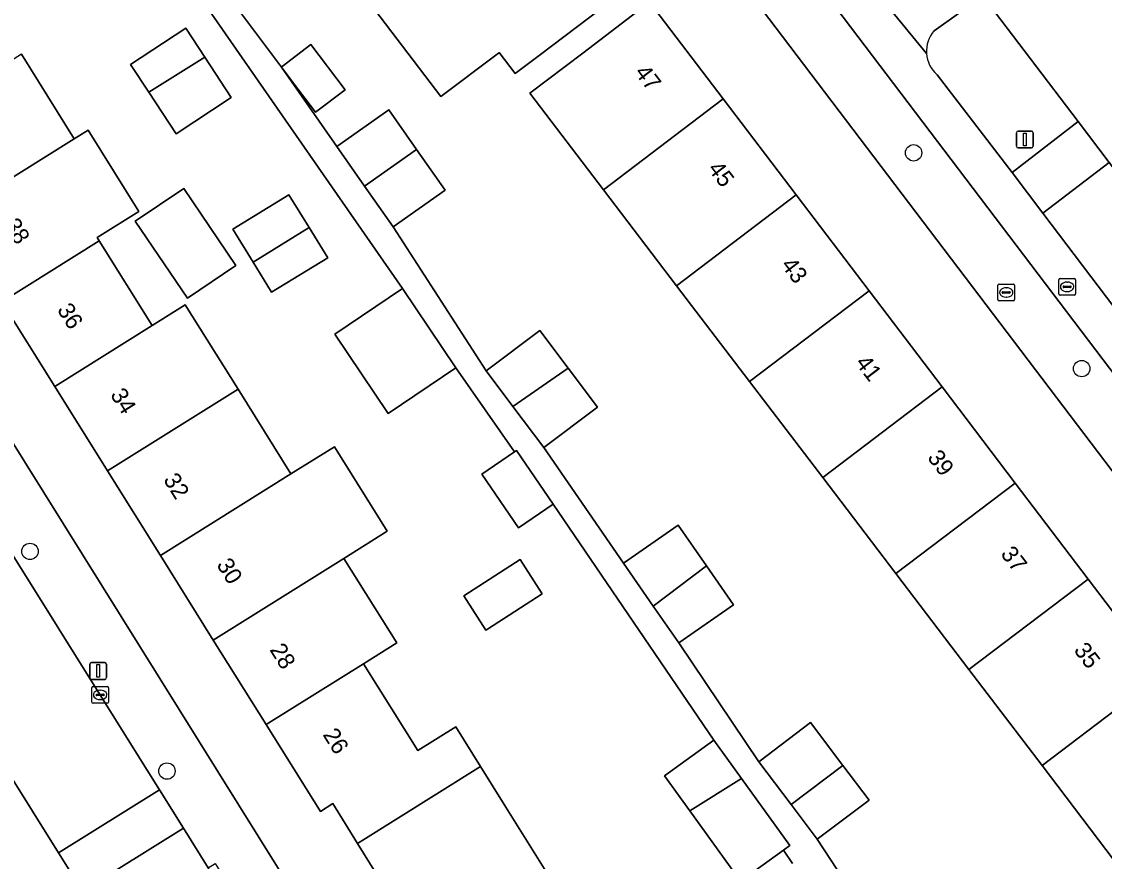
# Model space of a CAD drawing. Extents: x 159664 to 160323, y 385312 to 386115.
# Drawn here: x 160147.9 to 160212.4, y 385787.5 to 385837.5 of the extents above; entities that cross this region are included whole.
import ezdxf

# ---------------------------------------------------------------- set-up
doc = ezdxf.new("R2010")
doc.units = 0
for name, color, linetype in [('IMGEO_Berm_groen', 7, 'Continuous'), ('IMGEO_Boom', 7, 'Continuous'), ('IMGEO_Brandkraan', 7, 'Continuous'), ('IMGEO_Erf', 7, 'Continuous'), ('IMGEO_Fietspad_gesloten', 7, 'Continuous'), ('IMGEO_Kolk', 7, 'Continuous'), ('IMGEO_Lichtmast', 7, 'Continuous'), ('IMGEO_Pand', 7, 'Continuous'), ('IMGEO_Pand_nummerreeks', 7, 'Continuous'), ('IMGEO_Rijbaan_lokaal_gesloten', 7, 'Continuous'), ('IMGEO_Rijbaan_lokaal_open', 7, 'Continuous'), ('IMGEO_Rioolput', 7, 'Continuous'), ('IMGEO_Voetpad_open', 7, 'Continuous')]:
    doc.layers.add(name, color=color, linetype=linetype)

msp = doc.modelspace()

# ---------------------------------------------------------------- linework, layer by layer
at = {"layer": 'IMGEO_Berm_groen'}
for points in [[(160205.159, 385839.046), (160202.259, 385836.969)], [(160202.434, 385834.337), (160206.906, 385828.506), (160210.857, 385831.546), (160205.159, 385839.046)], [(160214.504, 385826.716), (160212.699, 385829.104), (160208.735, 385826.088), (160214.907, 385817.961), (160216.853, 385819.44), (160215.38, 385821.38)]]:
    msp.add_lwpolyline(points, dxfattribs=at)
for centre, radius, start, end in [((160203.676, 385835.74), 1.876, 139.05374, 183.74613), ((160203.671, 385835.741), 1.871, 183.79284, 228.61883)]:
    msp.add_arc(centre, radius, start, end, dxfattribs=at)
at = {"layer": 'IMGEO_Boom'}
for centre in [(160201.037, 385829.686), (160211.057, 385816.824), (160148.355, 385805.928), (160156.521, 385792.832)]:
    msp.add_circle(centre, 0.489, dxfattribs=at)
at = {"layer": 'IMGEO_Brandkraan'}
for p, q in [((160206.06, 385820.941), (160206.06, 385821.793)), ((160206.135, 385821.867), (160206.987, 385821.867)), ((160206.548, 385821.647), (160206.573, 385821.647)), ((160207.061, 385821.793), (160207.061, 385820.941)), ((160206.987, 385820.867), (160206.135, 385820.867)), ((160206.319, 385821.361), (160206.319, 385821.373)), ((160206.757, 385821.324), (160206.359, 385821.324)), ((160206.362, 385821.41), (160206.76, 385821.41)), ((160206.571, 385821.087), (160206.546, 385821.087)), ((160206.803, 385821.373), (160206.803, 385821.361))]:
    msp.add_line(p, q, dxfattribs=at)
for points in [[(160206.06, 385820.941), (160206.06, 385821.793)], [(160206.135, 385821.867), (160206.987, 385821.867)], [(160207.061, 385821.793), (160207.061, 385820.941)], [(160206.987, 385820.867), (160206.135, 385820.867)]]:
    msp.add_lwpolyline(points, dxfattribs=at)
for centre, radius, start, end in [((160206.137, 385821.791), 0.0765, 91.55205, 178.44795), ((160206.137, 385821.791), 0.0765, 91.55205, 178.44795), ((160206.985, 385821.791), 0.0765, 1.55205, 88.44795), ((160206.985, 385821.791), 0.0765, 1.55205, 88.44795), ((160206.137, 385820.943), 0.0765, 181.55205, 268.44795), ((160206.137, 385820.943), 0.0765, 181.55205, 268.44795), ((160206.359, 385821.37), 0.0403, 85.87752, 175.75265), ((160206.356, 385821.36), 0.0366, 178.93798, 274.71019), ((160206.76, 385821.367), 0.043, 264.86636, 352.45326), ((160206.764, 385821.372), 0.0386, 1.73085, 96.63898), ((160206.985, 385820.943), 0.0765, 271.55205, 358.44795), ((160206.985, 385820.943), 0.0765, 271.55205, 358.44795)]:
    msp.add_arc(centre, radius, start, end, dxfattribs=at)
for centre, major_axis, ratio, start_param, end_param in [((160206.547, 385821.367), (-0.387, 0.002), 0.722429, 4.712389, 7.853982), ((160206.572, 385821.367), (-0.39, 0.002), 0.717154, 1.570796, 4.712389)]:
    msp.add_ellipse(centre, major_axis=major_axis, ratio=ratio, start_param=start_param, end_param=end_param, dxfattribs=at)
at = {"layer": 'IMGEO_Erf'}
for points in [[(160260.143, 385748.478), (160154.34, 385887.843), (160153.697, 385888.214), (160152.472, 385888.921), (160150.373, 385888.694), (160144.032, 385884.624)], [(160161.823, 385869.601), (160166.166, 385863.87), (160170.511, 385858.139), (160174.854, 385852.409), (160179.197, 385846.679), (160183.451, 385841.067), (160182.909, 385840.656), (160183.863, 385839.397), (160178.787, 385835.549), (160177.283, 385834.409), (160176.327, 385835.667), (160176.279, 385835.631), (160172.852, 385833.035), (160168.601, 385838.632), (160172.025, 385841.233), (160167.677, 385846.959), (160163.328, 385852.685), (160158.979, 385858.412), (160154.631, 385864.138)], [(160115.537, 385863.36), (160186.266, 385750)], [(160179.548, 385808.743), (160177.486, 385807.335), (160175.299, 385810.539), (160177.239, 385811.863), (160173.738, 385816.876), (160169.705, 385814.157), (160166.521, 385818.879), (160170.555, 385821.598), (160157.572, 385840.316), (160153.37, 385846.177), (160152.384, 385845.564), (160153.492, 385843.783), (160150.075, 385841.657), (160148.967, 385843.438), (160143.966, 385851.479)], [(160160.598, 385838.449), (160163.342, 385834.802), (160166.643, 385830.062), (160169.754, 385832.245), (160171.408, 385829.889), (160173.111, 385827.461), (160170.001, 385825.278), (160175.556, 385816.688), (160178.744, 385819.094), (160180.437, 385816.851), (160182.189, 385814.529), (160179, 385812.123), (160183.731, 385805.222), (160186.993, 385807.494), (160188.685, 385805.063), (160190.296, 385802.75), (160187.034, 385800.478), (160191.803, 385793.392), (160194.89, 385795.722), (160196.81, 385793.177), (160198.38, 385791.096), (160195.294, 385788.767), (160200.775, 385780.416)], [(160147.845, 385835.561), (160150.997, 385830.521), (160151.815, 385831.033), (160154.845, 385826.186), (160152.362, 385824.634), (160152.484, 385824.439), (160155.636, 385819.398), (160157.608, 385820.631), (160160.761, 385815.59), (160163.914, 385810.551), (160166.501, 385812.168), (160169.652, 385807.126), (160167.067, 385805.51), (160170.219, 385800.471), (160168.244, 385799.236), (160171.48, 385794.06), (160173.736, 385795.467), (160175.215, 385793.099), (160176.718, 385790.692), (160179.897, 385785.599)], [(160169.308, 385786.221), (160167.875, 385788.517), (160166.408, 385790.896), (160165.667, 385790.434), (160162.434, 385795.604), (160159.282, 385800.645), (160156.131, 385805.685), (160152.979, 385810.726), (160149.827, 385815.767), (160146.675, 385820.808)], [(160193.825, 385787.32), (160193.275, 385788.112), (160190.714, 385786.265), (160187.687, 385790.462), (160186.18, 385792.553), (160189.127, 385794.678), (160179.548, 385808.743)]]:
    msp.add_lwpolyline(points, dxfattribs=at)
for points in [[(160208.692, 385793.17), (160204.334, 385798.89), (160199.977, 385804.609), (160195.619, 385810.328), (160191.261, 385816.048), (160186.904, 385821.767), (160182.547, 385827.485), (160178.162, 385833.241), (160181.313, 385835.637), (160185.293, 385838.663), (160189.676, 385832.899), (160194.027, 385827.176), (160198.379, 385821.452), (160202.731, 385815.729), (160207.083, 385810.005), (160211.435, 385804.281), (160215.786, 385798.558), (160220.204, 385792.748), (160215.947, 385789.652), (160213.003, 385787.512)], [(160157.066, 385830.825), (160155.439, 385833.297), (160154.352, 385834.948), (160157.644, 385837.115), (160158.782, 385835.387), (160160.358, 385832.992)], [(160163.342, 385834.802), (160163.387, 385834.836), (160165.108, 385836.143), (160167.153, 385833.45), (160165.387, 385832.109), (160164.055, 385833.863)], [(160157.748, 385821.016), (160154.635, 385825.612), (160157.519, 385827.565), (160160.631, 385822.969)], [(160162.762, 385821.378), (160161.662, 385823.165), (160160.455, 385825.127), (160163.797, 385827.184), (160164.99, 385825.245), (160166.104, 385823.435)], [(160175.63, 385801.301), (160175.538, 385801.242), (160174.223, 385803.276), (160177.572, 385805.441), (160177.889, 385804.951), (160178.888, 385803.405)]]:
    msp.add_lwpolyline(points, close=True, dxfattribs=at)
at = {"layer": 'IMGEO_Fietspad_gesloten'}
for points in [[(160201.804, 385835.617), (160197.359, 385841.045), (160186.137, 385855.863), (160185.75, 385856.345), (160177.327, 385867.463), (160175.871, 385869.409), (160168.561, 385878.986), (160168.182, 385879.472), (160161.323, 385888.557), (160159.511, 385890.971), (160157.24, 385893.946), (160149.098, 385905.226), (160147.316, 385907.817), (160144.932, 385911.316), (160142.935, 385909.961), (160147.03, 385903.951), (160154.766, 385893.221), (160263.854, 385749.476), (160272.35, 385738.304), (160298.51, 385703.942), (160300.884, 385700.823)], [(160202.259, 385836.969), (160205.159, 385839.046), (160202.671, 385842.281)], [(160197.359, 385841.045), (160201.804, 385835.617)], [(160229.411, 385798.863), (160229.041, 385799.341), (160225.33, 385804.215), (160224.956, 385804.696), (160220.91, 385810.051), (160220.52, 385810.545), (160218.418, 385813.336), (160218.034, 385813.838), (160215.5, 385817.18), (160215.125, 385817.674), (160214.907, 385817.961), (160208.735, 385826.088), (160206.906, 385828.506), (160202.434, 385834.337)]]:
    msp.add_lwpolyline(points, dxfattribs=at)
for centre, radius, start, end in [((160203.676, 385835.74), 1.876, 139.05374, 183.74613), ((160203.671, 385835.741), 1.871, 183.79284, 228.61883)]:
    msp.add_arc(centre, radius, start, end, dxfattribs=at)
at = {"layer": 'IMGEO_Kolk'}
for p, q in [((160152.038, 385796.948), (160152.038, 385797.8)), ((160152.113, 385797.874), (160152.965, 385797.874)), ((160152.526, 385797.654), (160152.551, 385797.654)), ((160153.039, 385797.8), (160153.039, 385796.948)), ((160152.297, 385797.368), (160152.297, 385797.38)), ((160152.735, 385797.331), (160152.337, 385797.331)), ((160152.34, 385797.417), (160152.738, 385797.417)), ((160152.549, 385797.094), (160152.524, 385797.094)), ((160152.781, 385797.38), (160152.781, 385797.368)), ((160152.965, 385796.874), (160152.113, 385796.874))]:
    msp.add_line(p, q, dxfattribs=at)
for points in [[(160152.038, 385796.948), (160152.038, 385797.8)], [(160152.113, 385797.874), (160152.965, 385797.874)], [(160153.039, 385797.8), (160153.039, 385796.948)], [(160152.965, 385796.874), (160152.113, 385796.874)]]:
    msp.add_lwpolyline(points, dxfattribs=at)
for centre, radius, start, end in [((160152.115, 385797.798), 0.0765, 91.55205, 178.44795), ((160152.115, 385797.798), 0.0765, 91.55205, 178.44795), ((160152.963, 385797.798), 0.0765, 1.55205, 88.44795), ((160152.963, 385797.798), 0.0765, 1.55205, 88.44795), ((160152.115, 385796.95), 0.0765, 181.55205, 268.44795), ((160152.115, 385796.95), 0.0765, 181.55205, 268.44795), ((160152.337, 385797.377), 0.0403, 85.87752, 175.75265), ((160152.334, 385797.367), 0.0366, 178.93798, 274.71019), ((160152.738, 385797.374), 0.043, 264.86636, 352.45326), ((160152.742, 385797.379), 0.0386, 1.73085, 96.63898), ((160152.963, 385796.95), 0.0765, 271.55205, 358.44795), ((160152.963, 385796.95), 0.0765, 271.55205, 358.44795)]:
    msp.add_arc(centre, radius, start, end, dxfattribs=at)
for centre, major_axis, ratio, start_param, end_param in [((160152.525, 385797.374), (-0.387, 0.002), 0.722429, 4.712389, 7.853982), ((160152.55, 385797.374), (-0.39, 0.002), 0.717154, 1.570796, 4.712389)]:
    msp.add_ellipse(centre, major_axis=major_axis, ratio=ratio, start_param=start_param, end_param=end_param, dxfattribs=at)
at = {"layer": 'IMGEO_Lichtmast'}
for p, q in [((160207.169, 385830.08), (160207.169, 385830.88)), ((160207.169, 385830.88), (160207.169, 385830.08)), ((160207.269, 385830.98), (160208.059, 385830.98)), ((160208.059, 385830.98), (160207.269, 385830.98)), ((160208.159, 385830.88), (160208.159, 385830.08)), ((160208.159, 385830.08), (160208.159, 385830.88)), ((160208.059, 385829.98), (160207.269, 385829.98)), ((160207.269, 385829.98), (160208.059, 385829.98)), ((160151.922, 385798.403), (160151.922, 385799.203)), ((160151.922, 385799.203), (160151.922, 385798.403)), ((160152.022, 385799.303), (160152.812, 385799.303)), ((160152.812, 385799.303), (160152.022, 385799.303)), ((160152.912, 385799.203), (160152.912, 385798.403)), ((160152.912, 385798.403), (160152.912, 385799.203)), ((160152.812, 385798.303), (160152.022, 385798.303)), ((160152.022, 385798.303), (160152.812, 385798.303))]:
    msp.add_line(p, q, dxfattribs=at)
for points in [[(160207.589, 385830.855), (160207.739, 385830.855), (160207.739, 385830.105), (160207.589, 385830.105), (160207.589, 385830.855)], [(160152.342, 385799.178), (160152.492, 385799.178), (160152.492, 385798.428), (160152.342, 385798.428), (160152.342, 385799.178)]]:
    msp.add_lwpolyline(points, dxfattribs=at)
for centre, start, end in [((160207.269, 385830.88), 90, 180), ((160207.269, 385830.88), 90, 180), ((160208.059, 385830.88), 0, 90), ((160208.059, 385830.88), 360, 90), ((160207.269, 385830.08), 180, 270), ((160207.269, 385830.08), 180, 270), ((160208.059, 385830.08), 270, 0), ((160208.059, 385830.08), 270, 0), ((160152.022, 385799.203), 90, 180), ((160152.022, 385799.203), 90, 180), ((160152.812, 385799.203), 0, 90), ((160152.812, 385799.203), 360, 90), ((160152.022, 385798.403), 180, 270), ((160152.022, 385798.403), 180, 270), ((160152.812, 385798.403), 270, 0), ((160152.812, 385798.403), 270, 0)]:
    msp.add_arc(centre, 0.1, start, end, dxfattribs=at)
at = {"layer": 'IMGEO_Pand'}
for points in [[(160183.863, 385839.397), (160182.909, 385840.656), (160183.451, 385841.067), (160179.197, 385846.679), (160172.025, 385841.233), (160168.601, 385838.632), (160172.852, 385833.035), (160176.279, 385835.631), (160176.327, 385835.667), (160177.283, 385834.409), (160178.787, 385835.549)], [(160189.676, 385832.899), (160185.293, 385838.663), (160181.313, 385835.637), (160178.162, 385833.241), (160182.547, 385827.485)], [(160157.644, 385837.115), (160154.352, 385834.948), (160155.439, 385833.297), (160158.782, 385835.387)], [(160163.387, 385834.836), (160163.342, 385834.802), (160164.055, 385833.863), (160165.387, 385832.109), (160167.153, 385833.45), (160165.108, 385836.143)], [(160140.372, 385830.889), (160143.523, 385825.849), (160149.332, 385829.48), (160150.997, 385830.521), (160147.845, 385835.561), (160146.18, 385834.52)], [(160157.066, 385830.825), (160160.358, 385832.992), (160158.782, 385835.387), (160155.439, 385833.297)], [(160194.027, 385827.176), (160189.676, 385832.899), (160182.547, 385827.485), (160186.904, 385821.767)], [(160166.643, 385830.062), (160168.297, 385827.705), (160171.408, 385829.889), (160169.754, 385832.245)], [(160150.997, 385830.521), (160149.332, 385829.48), (160143.523, 385825.849), (160146.675, 385820.808), (160152.484, 385824.439), (160152.362, 385824.634), (160154.845, 385826.186), (160151.815, 385831.033)], [(160171.408, 385829.889), (160168.297, 385827.705), (160170.001, 385825.278), (160173.111, 385827.461)], [(160154.635, 385825.612), (160157.748, 385821.016), (160160.631, 385822.969), (160157.519, 385827.565)], [(160164.99, 385825.245), (160163.797, 385827.184), (160160.455, 385825.127), (160161.662, 385823.165)], [(160186.904, 385821.767), (160191.261, 385816.048), (160198.379, 385821.452), (160194.027, 385827.176)], [(160164.99, 385825.245), (160161.662, 385823.165), (160162.762, 385821.378), (160166.104, 385823.435)], [(160155.636, 385819.398), (160152.484, 385824.439), (160146.675, 385820.808), (160149.827, 385815.767)], [(160170.555, 385821.598), (160166.521, 385818.879), (160169.705, 385814.157), (160173.738, 385816.876)], [(160202.731, 385815.729), (160198.379, 385821.452), (160191.261, 385816.048), (160195.619, 385810.328)], [(160160.761, 385815.59), (160157.608, 385820.631), (160155.636, 385819.398), (160149.827, 385815.767), (160152.979, 385810.726)], [(160175.556, 385816.688), (160177.151, 385814.574), (160180.437, 385816.851), (160178.744, 385819.094)], [(160180.437, 385816.851), (160177.151, 385814.574), (160179, 385812.123), (160182.189, 385814.529)], [(160207.083, 385810.005), (160202.731, 385815.729), (160195.619, 385810.328), (160199.977, 385804.609)], [(160152.979, 385810.726), (160156.131, 385805.685), (160163.914, 385810.551), (160160.761, 385815.59)], [(160163.914, 385810.551), (160156.131, 385805.685), (160159.282, 385800.645), (160167.067, 385805.51), (160169.652, 385807.126), (160166.501, 385812.168)], [(160177.361, 385811.946), (160177.239, 385811.863), (160175.299, 385810.539), (160177.486, 385807.335), (160179.548, 385808.743)], [(160199.977, 385804.609), (160204.334, 385798.89), (160211.435, 385804.281), (160207.083, 385810.005)], [(160183.731, 385805.222), (160185.516, 385802.657), (160188.685, 385805.063), (160186.993, 385807.494)], [(160168.244, 385799.236), (160170.219, 385800.471), (160167.067, 385805.51), (160159.282, 385800.645), (160162.434, 385795.604)], [(160175.538, 385801.242), (160175.63, 385801.301), (160178.888, 385803.405), (160177.889, 385804.951), (160177.572, 385805.441), (160174.223, 385803.276)], [(160188.685, 385805.063), (160185.516, 385802.657), (160187.034, 385800.478), (160190.296, 385802.75)], [(160215.786, 385798.558), (160211.435, 385804.281), (160204.334, 385798.89), (160208.692, 385793.17)], [(160165.667, 385790.434), (160166.408, 385790.896), (160167.875, 385788.517), (160175.215, 385793.099), (160173.736, 385795.467), (160171.48, 385794.06), (160168.244, 385799.236), (160162.434, 385795.604)], [(160208.692, 385793.17), (160213.003, 385787.512), (160215.947, 385789.652), (160220.204, 385792.748), (160215.786, 385798.558)], [(160191.803, 385793.392), (160193.731, 385790.839), (160196.81, 385793.177), (160194.89, 385795.722)], [(160189.127, 385794.678), (160186.18, 385792.553), (160187.687, 385790.462), (160190.777, 385792.391)], [(160169.308, 385786.221), (160168.629, 385785.798), (160171.878, 385780.593), (160179.897, 385785.599), (160176.718, 385790.692), (160175.215, 385793.099), (160167.875, 385788.517)], [(160196.81, 385793.177), (160193.731, 385790.839), (160195.294, 385788.767), (160198.38, 385791.096)], [(160190.777, 385792.391), (160187.687, 385790.462), (160190.714, 385786.265), (160193.275, 385788.112), (160193.661, 385788.39)]]:
    msp.add_lwpolyline(points, close=True, dxfattribs=at)
at = {"layer": 'IMGEO_Rijbaan_lokaal_gesloten'}
msp.add_lwpolyline([(160169.921, 385895.45), (160165.321, 385891.586), (160166.706, 385889.723), (160193.92, 385853.82), (160202.671, 385842.281), (160205.159, 385839.046), (160210.857, 385831.546), (160212.699, 385829.104), (160214.504, 385826.716), (160264.977, 385760.314), (160266.788, 385757.939), (160271.472, 385761.661), (160217.534, 385832.65), (160215.717, 385835.043), (160213.549, 385837.897), (160213.521, 385837.931), (160204.43, 385849.882), (160204.376, 385849.964), (160202.923, 385851.883)], close=True, dxfattribs=at)
at = {"layer": 'IMGEO_Rijbaan_lokaal_open'}
for points in [[(160129.097, 385834.916), (160123.121, 385831.177), (160134.087, 385813.642), (160143.743, 385798.053), (160150.057, 385787.961), (160156.071, 385791.721), (160154.612, 385794.058), (160136.267, 385823.382)], [(160157.501, 385789.431), (160156.071, 385791.721), (160150.057, 385787.961), (160151.489, 385785.672)], [(160157.501, 385789.431), (160151.489, 385785.672), (160153.063, 385783.158), (160156.775, 385777.224), (160166.919, 385761.012), (160173.837, 385750), (160183.468, 385734.67), (160189.384, 385738.386), (160182.127, 385750), (160172.467, 385765.461), (160162.854, 385780.857), (160158.977, 385787.068)]]:
    msp.add_lwpolyline(points, close=True, dxfattribs=at)
at = {"layer": 'IMGEO_Rioolput'}
for p, q in [((160209.69, 385821.273), (160209.69, 385822.125)), ((160209.765, 385822.199), (160210.617, 385822.199)), ((160210.691, 385822.125), (160210.691, 385821.273)), ((160209.949, 385821.693), (160209.949, 385821.705)), ((160210.387, 385821.656), (160209.989, 385821.656)), ((160209.992, 385821.742), (160210.39, 385821.742)), ((160210.178, 385821.979), (160210.203, 385821.979)), ((160210.433, 385821.705), (160210.433, 385821.693)), ((160210.617, 385821.199), (160209.765, 385821.199)), ((160210.201, 385821.419), (160210.176, 385821.419))]:
    msp.add_line(p, q, dxfattribs=at)
for points in [[(160209.69, 385821.273), (160209.69, 385822.125)], [(160209.765, 385822.199), (160210.617, 385822.199)], [(160210.691, 385822.125), (160210.691, 385821.273)], [(160210.617, 385821.199), (160209.765, 385821.199)]]:
    msp.add_lwpolyline(points, dxfattribs=at)
for centre, radius, start, end in [((160209.767, 385822.123), 0.0765, 91.55205, 178.44795), ((160209.767, 385822.123), 0.0765, 91.55205, 178.44795), ((160210.615, 385822.123), 0.0765, 1.55205, 88.44795), ((160210.615, 385822.123), 0.0765, 1.55205, 88.44795), ((160209.989, 385821.702), 0.0403, 85.87752, 175.75265), ((160209.986, 385821.692), 0.0366, 178.93798, 274.71019), ((160210.39, 385821.699), 0.043, 264.86636, 352.45326), ((160210.394, 385821.704), 0.0386, 1.73085, 96.63898), ((160209.767, 385821.275), 0.0765, 181.55205, 268.44795), ((160209.767, 385821.275), 0.0765, 181.55205, 268.44795), ((160210.615, 385821.275), 0.0765, 271.55205, 358.44795), ((160210.615, 385821.275), 0.0765, 271.55205, 358.44795)]:
    msp.add_arc(centre, radius, start, end, dxfattribs=at)
for centre, major_axis, ratio, start_param, end_param in [((160210.177, 385821.699), (-0.387, 0.002), 0.722429, 4.712389, 7.853982), ((160210.202, 385821.699), (-0.39, 0.002), 0.717154, 1.570796, 4.712389)]:
    msp.add_ellipse(centre, major_axis=major_axis, ratio=ratio, start_param=start_param, end_param=end_param, dxfattribs=at)
at = {"layer": 'IMGEO_Voetpad_open'}
for points in [[(160151.188, 385893.955), (160154.34, 385887.843), (160260.143, 385748.478), (160263.491, 385744.011)], [(160263.854, 385749.476), (160154.766, 385893.221)], [(160186.266, 385750), (160115.537, 385863.36)], [(160200.775, 385780.416), (160195.294, 385788.767), (160193.731, 385790.839), (160191.803, 385793.392), (160187.034, 385800.478), (160185.516, 385802.657), (160183.731, 385805.222), (160179, 385812.123), (160177.151, 385814.574), (160175.556, 385816.688), (160170.001, 385825.278), (160168.297, 385827.705), (160166.643, 385830.062), (160163.342, 385834.802), (160160.598, 385838.449), (160159.042, 385840.617), (160157.337, 385842.993), (160150.371, 385853.432), (160150.304, 385853.387), (160148.568, 385855.96), (160148.597, 385855.979), (160145.158, 385860.878)], [(160104.128, 385856.007), (160118.41, 385833.159), (160119.147, 385831.981), (160150.881, 385781.215), (160153.063, 385783.158), (160151.489, 385785.672), (160150.057, 385787.961), (160143.743, 385798.053), (160134.087, 385813.642), (160123.121, 385831.177), (160121.694, 385833.457), (160106.744, 385857.623)], [(160146.068, 385857.054), (160148.063, 385854.043), (160153.37, 385846.177), (160157.572, 385840.316), (160170.555, 385821.598), (160173.738, 385816.876), (160177.239, 385811.863), (160177.361, 385811.946), (160179.548, 385808.743), (160189.127, 385794.678), (160190.777, 385792.391), (160193.661, 385788.39), (160193.275, 385788.112), (160193.825, 385787.32)], [(160136.267, 385823.382), (160154.612, 385794.058), (160156.071, 385791.721), (160157.501, 385789.431), (160158.977, 385787.068), (160159.4, 385787.334), (160163.277, 385781.123), (160162.854, 385780.857), (160172.467, 385765.461), (160182.127, 385750), (160189.384, 385738.386), (160190.867, 385736.011), (160193.045, 385732.527), (160193.468, 385732.793), (160195.397, 385729.705), (160194.974, 385729.439), (160201.529, 385719.139), (160201.866, 385719.351), (160203.89, 385716.111), (160203.565, 385715.906), (160204.045, 385715.132), (160205.557, 385712.692), (160205.668, 385712.503)]]:
    msp.add_lwpolyline(points, dxfattribs=at)
msp.add_lwpolyline([(160210.857, 385831.546), (160206.906, 385828.506), (160208.735, 385826.088), (160212.699, 385829.104)], close=True, dxfattribs=at)

# ---------------------------------------------------------------- texts
at = {"layer": 'IMGEO_Pand_nummerreeks'}
for s, rotation, p in [('47', 307.24717, (160184.363, 385834.466)), ('45', 307.24717, (160188.727, 385828.727)), ('38', 302.01667, (160146.776, 385825.4)), ('43', 307.24717, (160193.091, 385822.987)), ('36', 302.01626, (160149.942, 385820.336)), ('41', 307.24717, (160197.523, 385817.158)), ('34', 302.01626, (160153.11, 385815.27)), ('39', 307.24717, (160201.819, 385811.509)), ('32', 302.01626, (160156.276, 385810.205)), ('37', 307.24717, (160206.183, 385805.769)), ('30', 302.01667, (160159.447, 385805.134)), ('28', 302.01626, (160162.615, 385800.067)), ('35', 307.24717, (160210.547, 385800.03)), ('26', 302.01626, (160165.782, 385795.004))]:
    msp.add_text(s, height=1, rotation=rotation, dxfattribs=at).set_placement(p)

doc.saveas('drawing.dxf')
